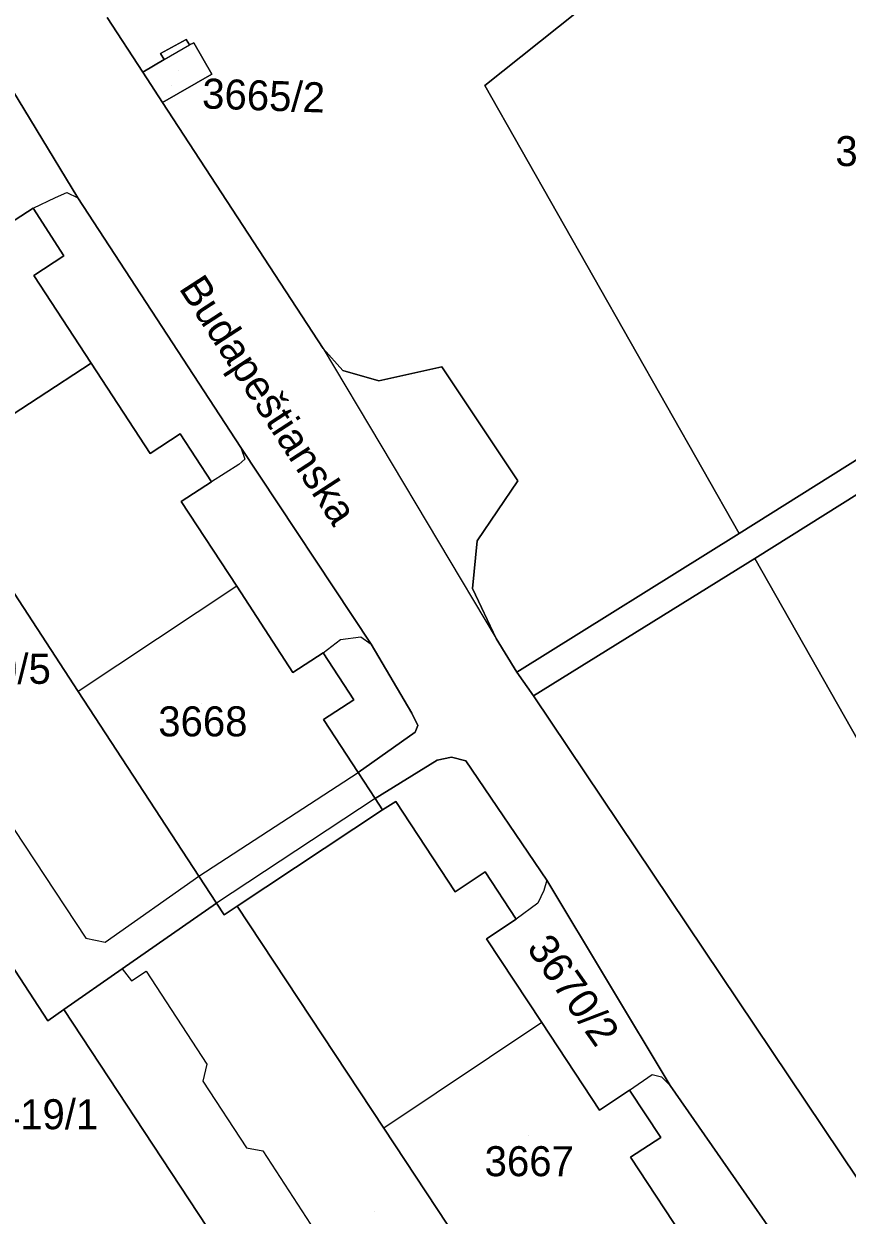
# Model space of a CAD drawing. Extents: x -262715 to -259381, y -1237238 to -1231182.
# Drawn here: x -261925.3 to -261870.4, y -1235718.4 to -1235639 of the extents above; entities that cross this region are included whole.
import ezdxf

# ---------------------------------------------------------------- set-up
doc = ezdxf.new("R2010")
doc.units = 0
for name, color, linetype in [('body_kn', 7, 'Continuous'), ('kladpar_druhypozemkov', 7, 'Continuous'), ('kladpar_hranice', 7, 'Continuous'), ('kladpar_parcelnecisla', 7, 'Continuous'), ('kladpar_plochy', 7, 'Continuous'), ('kladpar_sipky', 7, 'Continuous'), ('popisy', 7, 'Continuous'), ('zappar_hrandruhpozemk', 7, 'Continuous')]:
    doc.layers.add(name, color=color, linetype=linetype)

msp = doc.modelspace()

# ---------------------------------------------------------------- linework, layer by layer
at = {"layer": 'body_kn'}
for p, q in [((-261914.45, -1235640.08), (-261914.45, -1235640.08)), ((-261914.24, -1235640.44), (-261914.24, -1235640.44)), ((-261913.94, -1235640.3), (-261913.94, -1235640.3)), ((-261916.17, -1235641.01), (-261916.17, -1235641.01)), ((-261915.93, -1235641.41), (-261915.93, -1235641.41)), ((-261915.93, -1235641.41), (-261915.93, -1235641.41)), ((-261917.34, -1235642.26), (-261917.34, -1235642.26)), ((-261912.74, -1235642.38), (-261912.74, -1235642.38)), ((-261894.55, -1235643.13), (-261894.55, -1235643.13)), ((-261916.03, -1235644.27), (-261916.03, -1235644.27)), ((-261916.03, -1235644.27), (-261916.03, -1235644.27)), ((-261922.41, -1235650.28), (-261922.41, -1235650.28)), ((-261923.16, -1235650.61), (-261923.16, -1235650.61)), ((-261921.68, -1235650.63), (-261921.68, -1235650.63)), ((-261924.66, -1235651.31), (-261924.66, -1235651.31)), ((-261924.66, -1235651.31), (-261924.66, -1235651.31)), ((-261922.61, -1235654.49), (-261922.61, -1235654.49)), ((-261924.61, -1235655.79), (-261924.61, -1235655.79)), ((-261905.32, -1235660.67), (-261905.32, -1235660.67)), ((-261905.32, -1235660.67), (-261905.32, -1235660.67)), ((-261920.78, -1235661.65), (-261920.78, -1235661.65)), ((-261920.78, -1235661.65), (-261920.78, -1235661.65)), ((-261904.02, -1235662.14), (-261904.02, -1235662.14)), ((-261897.42, -1235661.89), (-261897.42, -1235661.89)), ((-261901.61, -1235662.83), (-261901.61, -1235662.83)), ((-261914.85, -1235666.35), (-261914.85, -1235666.35)), ((-261916.86, -1235667.66), (-261916.86, -1235667.66)), ((-261910.82, -1235667.27), (-261910.82, -1235667.27)), ((-261910.82, -1235667.27), (-261910.82, -1235667.27)), ((-261910.95, -1235668.4), (-261910.95, -1235668.4)), ((-261910.54, -1235668.05), (-261910.54, -1235668.05)), ((-261912.77, -1235669.54), (-261912.77, -1235669.54)), ((-261892.35, -1235669.49), (-261892.35, -1235669.49)), ((-261914.78, -1235670.85), (-261914.78, -1235670.85)), ((-261877.6, -1235672.99), (-261877.6, -1235672.99)), ((-261895.06, -1235673.48), (-261895.06, -1235673.48)), ((-261876.55, -1235674.65), (-261876.55, -1235674.65)), ((-261876.55, -1235674.65), (-261876.55, -1235674.65)), ((-261911.09, -1235676.51), (-261911.09, -1235676.51)), ((-261911.09, -1235676.51), (-261911.09, -1235676.51)), ((-261895.38, -1235676.66), (-261895.38, -1235676.66)), ((-261904.16, -1235680.05), (-261904.16, -1235680.05)), ((-261902.82, -1235679.87), (-261902.82, -1235679.87)), ((-261902.12, -1235680.37), (-261902.12, -1235680.37)), ((-261893.79, -1235680), (-261893.79, -1235680)), ((-261905.33, -1235680.94), (-261905.33, -1235680.94)), ((-261905.33, -1235680.94), (-261905.33, -1235680.94)), ((-261907.35, -1235682.25), (-261907.35, -1235682.25)), ((-261892.41, -1235682.24), (-261892.41, -1235682.24)), ((-261921.65, -1235683.52), (-261921.65, -1235683.52)), ((-261903.28, -1235684.08), (-261903.28, -1235684.08)), ((-261891.31, -1235683.8), (-261891.31, -1235683.8)), ((-261899.41, -1235684.97), (-261899.41, -1235684.97)), ((-261905.3, -1235685.39), (-261905.3, -1235685.39)), ((-261899.01, -1235685.78), (-261899.01, -1235685.78)), ((-261899.19, -1235686.24), (-261899.19, -1235686.24)), ((-261897.72, -1235688.09), (-261897.72, -1235688.09)), ((-261896.77, -1235687.9), (-261896.77, -1235687.9)), ((-261895.82, -1235688.15), (-261895.82, -1235688.15)), ((-261903, -1235688.91), (-261903, -1235688.91)), ((-261901.86, -1235690.66), (-261901.86, -1235690.66)), ((-261901.86, -1235690.66), (-261901.86, -1235690.66)), ((-261901.37, -1235691.41), (-261901.37, -1235691.41)), ((-261900.48, -1235690.85), (-261900.48, -1235690.85)), ((-261900.48, -1235690.85), (-261900.48, -1235690.85)), ((-261894.53, -1235695.54), (-261894.53, -1235695.54)), ((-261913.61, -1235695.82), (-261913.61, -1235695.82)), ((-261913.61, -1235695.82), (-261913.61, -1235695.82)), ((-261890.42, -1235696.1), (-261890.42, -1235696.1)), ((-261890.42, -1235696.1), (-261890.42, -1235696.1)), ((-261896.52, -1235696.86), (-261896.52, -1235696.86)), ((-261890.62, -1235696.79), (-261890.62, -1235696.79)), ((-261912.43, -1235697.63), (-261912.43, -1235697.63)), ((-261912.43, -1235697.63), (-261912.43, -1235697.63)), ((-261911.05, -1235697.82), (-261911.05, -1235697.82)), ((-261891.03, -1235697.62), (-261891.03, -1235697.62)), ((-261911.93, -1235698.4), (-261911.93, -1235698.4)), ((-261892.47, -1235698.7), (-261892.47, -1235698.7)), ((-261921.14, -1235699.96), (-261921.14, -1235699.96)), ((-261919.85, -1235700.23), (-261919.85, -1235700.23)), ((-261894.44, -1235700), (-261894.44, -1235700)), ((-261918.72, -1235702.01), (-261918.72, -1235702.01)), ((-261918.72, -1235702.01), (-261918.72, -1235702.01)), ((-261917.12, -1235702.16), (-261917.12, -1235702.16)), ((-261918.11, -1235702.8), (-261918.11, -1235702.8)), ((-261922.61, -1235704.72), (-261922.61, -1235704.72)), ((-261923.68, -1235705.46), (-261923.68, -1235705.46)), ((-261890.76, -1235705.58), (-261890.76, -1235705.58)), ((-261890.76, -1235705.58), (-261890.76, -1235705.58)), ((-261913.08, -1235708.36), (-261913.08, -1235708.36)), ((-261883.4, -1235709.05), (-261883.4, -1235709.05)), ((-261913.35, -1235709.49), (-261913.35, -1235709.49)), ((-261882.78, -1235709.2), (-261882.78, -1235709.2)), ((-261882.21, -1235709.78), (-261882.21, -1235709.78)), ((-261884.91, -1235710.09), (-261884.91, -1235710.09)), ((-261884.91, -1235710.09), (-261884.91, -1235710.09)), ((-261886.91, -1235711.41), (-261886.91, -1235711.41)), ((-261901.28, -1235712.62), (-261901.28, -1235712.62)), ((-261882.83, -1235713.23), (-261882.83, -1235713.23)), ((-261910.43, -1235713.94), (-261910.43, -1235713.94)), ((-261909.35, -1235714.13), (-261909.35, -1235714.13)), ((-261884.84, -1235714.55), (-261884.84, -1235714.55))]:
    msp.add_line(p, q, dxfattribs=at)
at = {"layer": 'kladpar_druhypozemkov'}
for p, q in [((-261914.96, -1235642.17), (-261914.96, -1235642.17)), ((-261913.43, -1235684.33), (-261913.43, -1235684.33)), ((-261886.92, -1235704.6), (-261886.92, -1235704.6)), ((-261925.03, -1235710.95), (-261925.03, -1235710.95)), ((-261891.64, -1235713.11), (-261891.64, -1235713.11)), ((-261901.91, -1235718.14), (-261901.91, -1235718.14))]:
    msp.add_line(p, q, dxfattribs=at)
at = {"layer": 'kladpar_hranice'}
for points in [[(-261861.64, -1235617.6), (-261843.11, -1235650.16), (-261843.05, -1235651.12), (-261843.59, -1235651.64), (-261877.6, -1235672.99), (-261894.55, -1235643.13), (-261866.51, -1235620.8), (-261861.64, -1235617.6)], [(-261866.51, -1235620.8), (-261894.55, -1235643.13), (-261877.6, -1235672.99), (-261892.41, -1235682.24), (-261893.79, -1235680), (-261895.38, -1235676.66), (-261895.06, -1235673.48), (-261892.35, -1235669.49), (-261897.42, -1235661.89), (-261901.61, -1235662.83), (-261904.02, -1235662.14), (-261905.32, -1235660.67), (-261916.03, -1235644.27), (-261912.74, -1235642.38), (-261913.94, -1235640.3), (-261914.24, -1235640.44), (-261914.45, -1235640.08), (-261916.17, -1235641.01), (-261915.93, -1235641.41), (-261917.34, -1235642.26), (-261919.73, -1235638.6)], [(-261940.14, -1235631.97), (-261936.2, -1235638.01), (-261934.21, -1235636.71), (-261932.14, -1235639.88), (-261934.14, -1235641.18), (-261930.39, -1235646.92), (-261926.67, -1235652.62), (-261924.66, -1235651.31), (-261922.61, -1235654.49), (-261924.61, -1235655.79), (-261920.78, -1235661.65), (-261931.41, -1235668.58), (-261941.19, -1235653.98), (-261948.95, -1235641.76), (-261950.67, -1235639.13), (-261950.79, -1235638.95), (-261940.14, -1235631.97)], [(-261979.29, -1235637.92), (-261974.39, -1235633.83), (-261972.89, -1235638.4), (-261971.34, -1235640.71), (-261970.36, -1235642.21), (-261968.78, -1235644.58), (-261967.91, -1235645.92), (-261964.29, -1235643.76), (-261962.04, -1235646.51), (-261962.09, -1235646.55), (-261942.78, -1235676.17), (-261923.68, -1235705.46), (-261922.61, -1235704.72), (-261904.71, -1235731.9)], [(-261862.42, -1235739.24), (-261870.44, -1235726.65), (-261882.21, -1235709.78), (-261890.42, -1235696.1), (-261895.82, -1235688.15), (-261896.77, -1235687.9), (-261897.72, -1235688.09), (-261901.86, -1235690.66), (-261903, -1235688.91), (-261899.19, -1235686.24), (-261899.01, -1235685.78), (-261899.41, -1235684.97), (-261902.12, -1235680.37), (-261910.82, -1235667.27), (-261921.68, -1235650.63), (-261930.02, -1235636.87)], [(-261930.02, -1235636.87), (-261921.68, -1235650.63), (-261910.82, -1235667.27), (-261902.12, -1235680.37), (-261899.41, -1235684.97), (-261899.01, -1235685.78), (-261899.19, -1235686.24), (-261903, -1235688.91), (-261905.3, -1235685.39), (-261903.28, -1235684.08), (-261905.33, -1235680.94), (-261907.35, -1235682.25), (-261911.09, -1235676.51), (-261914.78, -1235670.85), (-261912.77, -1235669.54), (-261914.85, -1235666.35), (-261916.86, -1235667.66), (-261920.78, -1235661.65), (-261924.61, -1235655.79), (-261922.61, -1235654.49), (-261924.66, -1235651.31), (-261926.67, -1235652.62)], [(-261919.73, -1235638.6), (-261917.34, -1235642.26), (-261916.03, -1235644.27), (-261905.32, -1235660.67), (-261904.02, -1235662.14), (-261901.61, -1235662.83), (-261897.42, -1235661.89), (-261892.35, -1235669.49), (-261895.06, -1235673.48), (-261895.38, -1235676.66), (-261893.79, -1235680), (-261892.41, -1235682.24), (-261891.31, -1235683.8), (-261852.7, -1235741.34)], [(-261916.03, -1235644.27), (-261917.34, -1235642.26), (-261915.93, -1235641.41), (-261916.17, -1235641.01), (-261914.45, -1235640.08), (-261914.24, -1235640.44), (-261913.94, -1235640.3), (-261912.74, -1235642.38), (-261916.03, -1235644.27)], [(-261843.11, -1235650.16), (-261841.11, -1235653.75), (-261841.59, -1235653.2), (-261842.41, -1235653.3), (-261843.95, -1235654.2), (-261876.55, -1235674.65), (-261891.31, -1235683.8), (-261892.41, -1235682.24), (-261877.6, -1235672.99), (-261843.59, -1235651.64), (-261843.05, -1235651.12), (-261843.11, -1235650.16)], [(-261843.95, -1235654.2), (-261833.17, -1235673.54), (-261810.63, -1235713.46), (-261808.86, -1235712.41), (-261808.46, -1235713.89), (-261811.65, -1235715.54), (-261829.01, -1235718.41), (-261834.93, -1235717.8), (-261842.57, -1235718.12), (-261852.56, -1235716.93), (-261876.55, -1235674.65), (-261843.95, -1235654.2)], [(-261920.78, -1235661.65), (-261916.86, -1235667.66), (-261914.85, -1235666.35), (-261912.77, -1235669.54), (-261914.78, -1235670.85), (-261911.09, -1235676.51), (-261907.35, -1235682.25), (-261905.33, -1235680.94), (-261903.28, -1235684.08), (-261905.3, -1235685.39), (-261903, -1235688.91), (-261901.86, -1235690.66), (-261901.37, -1235691.41), (-261911.05, -1235697.82), (-261911.93, -1235698.4), (-261912.43, -1235697.63), (-261913.61, -1235695.82), (-261921.65, -1235683.52), (-261931.41, -1235668.58), (-261920.78, -1235661.65)], [(-261931.41, -1235668.58), (-261921.65, -1235683.52), (-261913.61, -1235695.82), (-261912.43, -1235697.63), (-261918.72, -1235702.01), (-261922.61, -1235704.72), (-261923.68, -1235705.46), (-261942.78, -1235676.17), (-261937.67, -1235672.84), (-261931.41, -1235668.58)], [(-261852.7, -1235741.34), (-261891.31, -1235683.8), (-261876.55, -1235674.65)], [(-261876.55, -1235674.65), (-261852.56, -1235716.93)], [(-261901.86, -1235690.66), (-261897.72, -1235688.09), (-261896.77, -1235687.9), (-261895.82, -1235688.15), (-261890.42, -1235696.1), (-261882.21, -1235709.78), (-261870.44, -1235726.65), (-261862.42, -1235739.24), (-261856.17, -1235748.34), (-261854.04, -1235747.24), (-261852.02, -1235750.42), (-261855.91, -1235752.09), (-261859.51, -1235753.64), (-261861.28, -1235754.75), (-261870.1, -1235760.26), (-261871.84, -1235761.41)], [(-261867.25, -1235741.21), (-261871.04, -1235735.46), (-261874.77, -1235729.81), (-261872.76, -1235728.48), (-261874.86, -1235725.3), (-261876.87, -1235726.63), (-261880.86, -1235720.59), (-261884.84, -1235714.55), (-261882.83, -1235713.23), (-261884.91, -1235710.09), (-261886.91, -1235711.41), (-261890.76, -1235705.58), (-261894.44, -1235700), (-261892.47, -1235698.7), (-261894.53, -1235695.54), (-261896.52, -1235696.86), (-261900.48, -1235690.85), (-261901.37, -1235691.41), (-261901.86, -1235690.66)], [(-261900.48, -1235690.85), (-261896.52, -1235696.86), (-261894.53, -1235695.54), (-261892.47, -1235698.7), (-261894.44, -1235700), (-261890.76, -1235705.58), (-261886.91, -1235711.41), (-261884.91, -1235710.09), (-261882.83, -1235713.23), (-261884.84, -1235714.55), (-261880.86, -1235720.59), (-261891.42, -1235727.56), (-261901.28, -1235712.62), (-261911.05, -1235697.82), (-261901.37, -1235691.41), (-261900.48, -1235690.85)], [(-261904.71, -1235731.9), (-261922.61, -1235704.72), (-261918.72, -1235702.01), (-261912.43, -1235697.63)], [(-261912.43, -1235697.63), (-261911.93, -1235698.4), (-261911.05, -1235697.82), (-261901.28, -1235712.62), (-261891.42, -1235727.56), (-261897.81, -1235731.78), (-261899.11, -1235732.64)]]:
    msp.add_lwpolyline(points, dxfattribs=at)
at = {"layer": 'kladpar_plochy'}
for points in [[(-261861.64, -1235617.6), (-261843.11, -1235650.16), (-261843.05, -1235651.12), (-261843.59, -1235651.64), (-261877.6, -1235672.99), (-261894.55, -1235643.13), (-261866.51, -1235620.8)], [(-261940.14, -1235631.97), (-261936.2, -1235638.01), (-261934.21, -1235636.71), (-261932.14, -1235639.88), (-261934.14, -1235641.18), (-261930.39, -1235646.92), (-261926.67, -1235652.62), (-261924.66, -1235651.31), (-261922.61, -1235654.49), (-261924.61, -1235655.79), (-261920.78, -1235661.65), (-261931.41, -1235668.58), (-261941.19, -1235653.98), (-261948.95, -1235641.76), (-261950.67, -1235639.13), (-261950.79, -1235638.95)], [(-261916.03, -1235644.27), (-261917.34, -1235642.26), (-261915.93, -1235641.41), (-261916.17, -1235641.01), (-261914.45, -1235640.08), (-261914.24, -1235640.44), (-261913.94, -1235640.3), (-261912.74, -1235642.38)], [(-261843.11, -1235650.16), (-261841.11, -1235653.75), (-261841.59, -1235653.2), (-261842.41, -1235653.3), (-261843.95, -1235654.2), (-261876.55, -1235674.65), (-261891.31, -1235683.8), (-261892.41, -1235682.24), (-261877.6, -1235672.99), (-261843.59, -1235651.64), (-261843.05, -1235651.12)], [(-261843.95, -1235654.2), (-261833.17, -1235673.54), (-261810.63, -1235713.46), (-261808.86, -1235712.41), (-261808.46, -1235713.89), (-261811.65, -1235715.54), (-261829.01, -1235718.41), (-261834.93, -1235717.8), (-261842.57, -1235718.12), (-261852.56, -1235716.93), (-261876.55, -1235674.65)], [(-261920.78, -1235661.65), (-261916.86, -1235667.66), (-261914.85, -1235666.35), (-261912.77, -1235669.54), (-261914.78, -1235670.85), (-261911.09, -1235676.51), (-261907.35, -1235682.25), (-261905.33, -1235680.94), (-261903.28, -1235684.08), (-261905.3, -1235685.39), (-261903, -1235688.91), (-261901.86, -1235690.66), (-261901.37, -1235691.41), (-261911.05, -1235697.82), (-261911.93, -1235698.4), (-261912.43, -1235697.63), (-261913.61, -1235695.82), (-261921.65, -1235683.52), (-261931.41, -1235668.58)], [(-261931.41, -1235668.58), (-261921.65, -1235683.52), (-261913.61, -1235695.82), (-261912.43, -1235697.63), (-261918.72, -1235702.01), (-261922.61, -1235704.72), (-261923.68, -1235705.46), (-261942.78, -1235676.17), (-261937.67, -1235672.84)], [(-261900.48, -1235690.85), (-261896.52, -1235696.86), (-261894.53, -1235695.54), (-261892.47, -1235698.7), (-261894.44, -1235700), (-261890.76, -1235705.58), (-261886.91, -1235711.41), (-261884.91, -1235710.09), (-261882.83, -1235713.23), (-261884.84, -1235714.55), (-261880.86, -1235720.59), (-261891.42, -1235727.56), (-261901.28, -1235712.62), (-261911.05, -1235697.82), (-261901.37, -1235691.41)], [(-261912.43, -1235697.63), (-261911.93, -1235698.4), (-261911.05, -1235697.82), (-261901.28, -1235712.62), (-261891.42, -1235727.56), (-261897.81, -1235731.78), (-261899.11, -1235732.64), (-261901.69, -1235729.92), (-261904.71, -1235731.9), (-261922.61, -1235704.72), (-261918.72, -1235702.01)]]:
    msp.add_lwpolyline(points, close=True, dxfattribs=at)
for points in [[(-261866.51, -1235620.8), (-261894.55, -1235643.13), (-261877.6, -1235672.99), (-261892.41, -1235682.24), (-261893.79, -1235680), (-261895.38, -1235676.66), (-261895.06, -1235673.48), (-261892.35, -1235669.49), (-261897.42, -1235661.89), (-261901.61, -1235662.83), (-261904.02, -1235662.14), (-261905.32, -1235660.67), (-261916.03, -1235644.27), (-261912.74, -1235642.38), (-261913.94, -1235640.3), (-261914.24, -1235640.44), (-261914.45, -1235640.08), (-261916.17, -1235641.01), (-261915.93, -1235641.41), (-261917.34, -1235642.26), (-261919.73, -1235638.6)], [(-261862.42, -1235739.24), (-261870.44, -1235726.65), (-261882.21, -1235709.78), (-261890.42, -1235696.1), (-261895.82, -1235688.15), (-261896.77, -1235687.9), (-261897.72, -1235688.09), (-261901.86, -1235690.66), (-261903, -1235688.91), (-261899.19, -1235686.24), (-261899.01, -1235685.78), (-261899.41, -1235684.97), (-261902.12, -1235680.37), (-261910.82, -1235667.27), (-261921.68, -1235650.63), (-261930.02, -1235636.87)], [(-261930.02, -1235636.87), (-261921.68, -1235650.63), (-261910.82, -1235667.27), (-261902.12, -1235680.37), (-261899.41, -1235684.97), (-261899.01, -1235685.78), (-261899.19, -1235686.24), (-261903, -1235688.91), (-261905.3, -1235685.39), (-261903.28, -1235684.08), (-261905.33, -1235680.94), (-261907.35, -1235682.25), (-261911.09, -1235676.51), (-261914.78, -1235670.85), (-261912.77, -1235669.54), (-261914.85, -1235666.35), (-261916.86, -1235667.66), (-261920.78, -1235661.65), (-261924.61, -1235655.79), (-261922.61, -1235654.49), (-261924.66, -1235651.31), (-261926.67, -1235652.62)], [(-261972.89, -1235638.4), (-261971.34, -1235640.71), (-261970.36, -1235642.21), (-261968.78, -1235644.58), (-261967.91, -1235645.92), (-261964.29, -1235643.76), (-261962.04, -1235646.51), (-261962.09, -1235646.55), (-261942.78, -1235676.17), (-261923.68, -1235705.46), (-261922.61, -1235704.72), (-261904.71, -1235731.9)], [(-261919.73, -1235638.6), (-261917.34, -1235642.26), (-261916.03, -1235644.27), (-261905.32, -1235660.67), (-261904.02, -1235662.14), (-261901.61, -1235662.83), (-261897.42, -1235661.89), (-261892.35, -1235669.49), (-261895.06, -1235673.48), (-261895.38, -1235676.66), (-261893.79, -1235680), (-261892.41, -1235682.24), (-261891.31, -1235683.8), (-261852.7, -1235741.34)], [(-261852.7, -1235741.34), (-261891.31, -1235683.8), (-261876.55, -1235674.65), (-261852.56, -1235716.93)], [(-261880.86, -1235720.59), (-261884.84, -1235714.55), (-261882.83, -1235713.23), (-261884.91, -1235710.09), (-261886.91, -1235711.41), (-261890.76, -1235705.58), (-261894.44, -1235700), (-261892.47, -1235698.7), (-261894.53, -1235695.54), (-261896.52, -1235696.86), (-261900.48, -1235690.85), (-261901.37, -1235691.41), (-261901.86, -1235690.66), (-261897.72, -1235688.09), (-261896.77, -1235687.9), (-261895.82, -1235688.15), (-261890.42, -1235696.1), (-261882.21, -1235709.78), (-261870.44, -1235726.65)]]:
    msp.add_lwpolyline(points, dxfattribs=at)
at = {"layer": 'kladpar_sipky'}
msp.add_line((-261915.46, -1235643.12), (-261915.46, -1235643.12), dxfattribs=at)
at = {"layer": 'zappar_hrandruhpozemk'}
for p, q in [((-261915.93, -1235641.41), (-261914.24, -1235640.44)), ((-261924.66, -1235651.31), (-261923.16, -1235650.61)), ((-261905.32, -1235660.67), (-261893.79, -1235680)), ((-261910.95, -1235668.4), (-261912.77, -1235669.54)), ((-261911.09, -1235676.51), (-261921.65, -1235683.52)), ((-261905.33, -1235680.94), (-261904.16, -1235680.05)), ((-261904.16, -1235680.05), (-261902.82, -1235679.87)), ((-261902.82, -1235679.87), (-261902.12, -1235680.37)), ((-261913.61, -1235695.82), (-261903, -1235688.91)), ((-261901.86, -1235690.66), (-261912.43, -1235697.63)), ((-261891.03, -1235697.62), (-261892.47, -1235698.7)), ((-261890.76, -1235705.58), (-261901.28, -1235712.62)), ((-261884.91, -1235710.09), (-261883.4, -1235709.05)), ((-261909.35, -1235714.13), (-261905.89, -1235719.46))]:
    msp.add_line(p, q, dxfattribs=at)
for points in [[(-261923.16, -1235650.61), (-261922.41, -1235650.28), (-261921.68, -1235650.63)], [(-261910.82, -1235667.27), (-261910.54, -1235668.05), (-261910.95, -1235668.4)], [(-261926.28, -1235690.5), (-261926.6, -1235691.67), (-261921.14, -1235699.96), (-261919.85, -1235700.23), (-261913.61, -1235695.82)], [(-261890.42, -1235696.1), (-261890.62, -1235696.79), (-261891.03, -1235697.62)], [(-261918.72, -1235702.01), (-261918.11, -1235702.8), (-261917.12, -1235702.16), (-261913.08, -1235708.36), (-261913.35, -1235709.49), (-261910.43, -1235713.94), (-261909.35, -1235714.13)], [(-261883.4, -1235709.05), (-261882.78, -1235709.2), (-261882.21, -1235709.78)]]:
    msp.add_lwpolyline(points, dxfattribs=at)

# ---------------------------------------------------------------- texts
at = {"layer": 'kladpar_parcelnecisla'}
for s, rotation, p in [('3665/2', 358, (-261913.416, -1235644.662)), ('3670/2', 305, (-261891.81, -1235700.629))]:
    msp.add_text(s, height=2, rotation=rotation, dxfattribs=at).set_placement(p)
for s, p in [('3664', (-261871.192, -1235648.51)), ('3670/5', (-261931.652, -1235683.01)), ('3668', (-261916.316, -1235686.51)), ('3419/1', (-261928.493, -1235712.69)), ('3667', (-261894.565, -1235715.82))]:
    msp.add_text(s, height=2, dxfattribs=at).set_placement(p)
at = {"layer": 'popisy'}
msp.add_text('Budapeštianska', height=2, rotation=303, dxfattribs=at).set_placement((-261914.982, -1235656.651))

doc.saveas('drawing.dxf')
